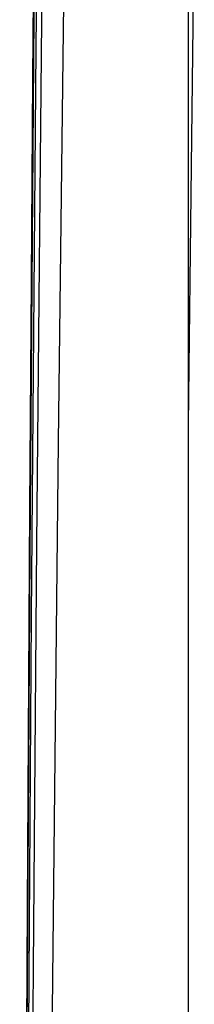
# Model space of a CAD drawing. Header units: metres. Extents: x 209848 to 209928, y 1182430 to 1182563.
# Tile 513 of 656: x 209852.8547 to 209852.922, y 1182482.7222 to 1182483.1026. Entities that reach past the tile are written whole.
import ezdxf

# ---------------------------------------------------------------- set-up
doc = ezdxf.new("R2010")
doc.units = ezdxf.units.M
doc.header["$MEASUREMENT"] = 0
doc.linetypes.add('DGN Style 2', pattern=[15.036391, 9.021834, -6.014556])
doc.layers.get('0').update_dxf_attribs({"color": 254})

# ---------------------------------------------------------------- blocks, each defined once
blk = doc.blocks.new('*U2')
at = {"color": 40, "linetype": 'Continuous'}
for p, q in [((1.575, -15.93435), (1.575, -16.0331)), ((1.575, -16.0331), (1.575, -16.13183)), ((1.575, -16.13183), (1.575, -16.23053)), ((1.575, -16.23053), (1.575, -16.3292)), ((1.575, -16.3292), (1.575, -16.42785))]:
    blk.add_line(p, q, dxfattribs=at)
blk = doc.blocks.new('*U3')
at = {"color": 40, "linetype": 'Continuous'}
for p, q in [((1.575, -15.91948), (1.575, -16.01859)), ((1.575, -16.01859), (1.575, -16.11769)), ((1.575, -16.11769), (1.575, -16.21675)), ((1.575, -16.21675), (1.575, -16.3158)), ((1.575, -16.3158), (1.575, -16.41483))]:
    blk.add_line(p, q, dxfattribs=at)
blk = doc.blocks.new('*U4')
at = {"color": 40, "linetype": 'Continuous'}
for p, q in [((1.575, -15.94981), (1.575, -16.04915)), ((1.575, -16.04915), (1.575, -16.14845)), ((1.575, -16.14845), (1.575, -16.24771)), ((1.575, -16.24771), (1.575, -16.34692))]:
    blk.add_line(p, q, dxfattribs=at)
blk = doc.blocks.new('*U5')
at = {"color": 40, "linetype": 'Continuous'}
for p, q in [((1.575, -15.92944), (1.575, -16.0289)), ((1.575, -16.0289), (1.575, -16.12831)), ((1.575, -16.12831), (1.575, -16.22769)), ((1.575, -16.22769), (1.575, -16.32702)), ((1.575, -16.32702), (1.575, -16.42632))]:
    blk.add_line(p, q, dxfattribs=at)
blk = doc.blocks.new('*U6')
at = {"color": 40, "linetype": 'Continuous'}
for p, q in [((1.575, -15.92878), (1.575, -16.0292)), ((1.575, -16.0292), (1.575, -16.12969)), ((1.575, -16.12969), (1.575, -16.2302)), ((1.575, -16.2302), (1.575, -16.33079)), ((1.575, -16.33079), (1.575, -16.4314))]:
    blk.add_line(p, q, dxfattribs=at)
blk = doc.blocks.new('*U7')
at = {"color": 40, "linetype": 'Continuous'}
for p, q in [((1.575, -15.8913), (1.575, -15.99058)), ((1.575, -15.99058), (1.575, -16.08983)), ((1.575, -16.08983), (1.575, -16.18907)), ((1.575, -16.18907), (1.575, -16.28829)), ((1.575, -16.28829), (1.575, -16.3875))]:
    blk.add_line(p, q, dxfattribs=at)
blk = doc.blocks.new('*U8')
at = {"color": 40, "linetype": 'Continuous'}
for p, q in [((1.575, -15.89875), (1.575, -15.99894)), ((1.575, -15.99894), (1.575, -16.09915)), ((1.575, -16.09915), (1.575, -16.19941)), ((1.575, -16.19941), (1.575, -16.2997)), ((1.575, -16.2997), (1.575, -16.40005))]:
    blk.add_line(p, q, dxfattribs=at)
blk = doc.blocks.new('*U9')
at = {"color": 40, "linetype": 'Continuous'}
for p, q in [((1.57731, -15.91487), (1.57606, -16.01508)), ((1.57606, -16.01508), (1.57498, -16.11504)), ((1.57498, -16.11504), (1.575, -16.21228)), ((1.575, -16.21228), (1.575, -16.31277)), ((1.575, -16.31277), (1.575, -16.41326))]:
    blk.add_line(p, q, dxfattribs=at)
blk = doc.blocks.new('ATTEMP')
at = {"color": 5, "linetype": 'Continuous', "flags": 128}
for points in [[(-6.99726, -18.07371), (-6.99688, -17.82962), (-6.99628, -17.58553), (-6.99542, -17.34145), (-6.99428, -17.0974), (-6.99283, -16.85338), (-6.99104, -16.60941), (-6.98888, -16.3655), (-6.98633, -16.12165), (-6.98335, -15.87786), (-6.97992, -15.63416), (-6.97601, -15.39054), (-6.97158, -15.14701), (-6.96662, -14.90357), (-6.9611, -14.66023)], [(-7.00062, -17.98878), (-7.00073, -17.76131), (-7.00065, -17.53347), (-7.00036, -17.30532), (-6.99984, -17.0769), (-6.99904, -16.84823), (-6.99793, -16.61935), (-6.99649, -16.3903), (-6.99467, -16.1611), (-6.99243, -15.93179), (-6.98974, -15.70238), (-6.98656, -15.4729), (-6.98285, -15.24338), (-6.97857, -15.01383), (-6.97367, -14.78428)], [(-7.00097, -17.92735), (-7.00114, -17.71213), (-7.00116, -17.49619), (-7.00101, -17.27961), (-7.00066, -17.06243), (-7.00009, -16.84474), (-6.99927, -16.62658), (-6.99816, -16.40801), (-6.99673, -16.18906), (-6.99494, -15.9698), (-6.99276, -15.75025), (-6.99015, -15.53045), (-6.98707, -15.31044), (-6.98347, -15.09026), (-6.97933, -14.86992), (-6.97458, -14.64948)], [(-7.00092, -17.9913), (-7.00113, -17.79282), (-7.00123, -17.59292), (-7.00121, -17.39175), (-7.00105, -17.18945), (-7.00071, -16.98611), (-7.00019, -16.78184), (-6.99946, -16.57674), (-6.99849, -16.37089), (-6.99725, -16.16435), (-6.99571, -15.9572), (-6.99384, -15.74949), (-6.99161, -15.54128), (-6.98898, -15.33263), (-6.98591, -15.12359), (-6.98236, -14.91419), (-6.9783, -14.70449)], [(-7.00092, -17.99544), (-7.00112, -17.80234), (-7.00123, -17.61108), (-7.00123, -17.42165), (-7.0011, -17.23407), (-7.00085, -17.04832), (-7.00045, -16.86442), (-6.99991, -16.68236), (-6.99921, -16.50214), (-6.99834, -16.32377), (-6.99729, -16.14723), (-6.99606, -15.97229), (-6.9946, -15.79642), (-6.99291, -15.61906), (-6.99094, -15.44035), (-6.98869, -15.26043), (-6.98613, -15.0794), (-6.98322, -14.89737), (-6.97996, -14.71443)], [(-7.00091, -18.00318), (-7.00112, -17.81019), (-7.00123, -17.61903), (-7.00123, -17.42971), (-7.00111, -17.24222), (-7.00086, -17.05657), (-7.00048, -16.87276), (-6.99994, -16.69079), (-6.99924, -16.51066), (-6.99838, -16.33236), (-6.99735, -16.1559), (-6.99613, -15.98127), (-6.99471, -15.80847), (-6.99309, -15.6375), (-6.99127, -15.46836), (-6.98923, -15.30103), (-6.98697, -15.13553), (-6.98447, -14.97184), (-6.98174, -14.80996)], [(-7.00091, -17.99854), (-7.00112, -17.80548), (-7.00123, -17.61426), (-7.00123, -17.42487), (-7.00111, -17.23733), (-7.00085, -17.05162), (-7.00046, -16.86776), (-6.99992, -16.68574), (-6.99922, -16.50555), (-6.99836, -16.3272), (-6.99731, -16.1507), (-6.99608, -15.97602), (-6.99466, -15.80318), (-6.99304, -15.63217), (-6.99121, -15.46299), (-6.98916, -15.29563), (-6.98689, -15.13009), (-6.98438, -14.96637), (-6.98164, -14.80445)], [(-7.00091, -18.00318), (-7.00112, -17.81019), (-7.00123, -17.61903), (-7.00123, -17.42971), (-7.00111, -17.24222), (-7.00086, -17.05657), (-7.00048, -16.87276), (-6.99994, -16.69079), (-6.99924, -16.51066), (-6.99838, -16.33236), (-6.99735, -16.1559), (-6.99613, -15.98127), (-6.99471, -15.80847), (-6.99309, -15.6375), (-6.99127, -15.46836), (-6.98923, -15.30103), (-6.98697, -15.13553), (-6.98447, -14.97184), (-6.98174, -14.80996)]]:
    blk.add_lwpolyline(points, dxfattribs=at)
at = {"color": 3, "linetype": 'Continuous'}
for name in ['*U9', '*U8', '*U7', '*U6', '*U5', '*U4', '*U3', '*U2']:
    blk.add_blockref(name, (-8.51117, 0), dxfattribs=at)

msp = doc.modelspace()

# ---------------------------------------------------------------- block references
at = {"color": 1, "linetype": 'DGN Style 2'}
msp.add_blockref('ATTEMP', (209859.85591, 1182499.06107), dxfattribs=at)

doc.saveas('drawing.dxf')
